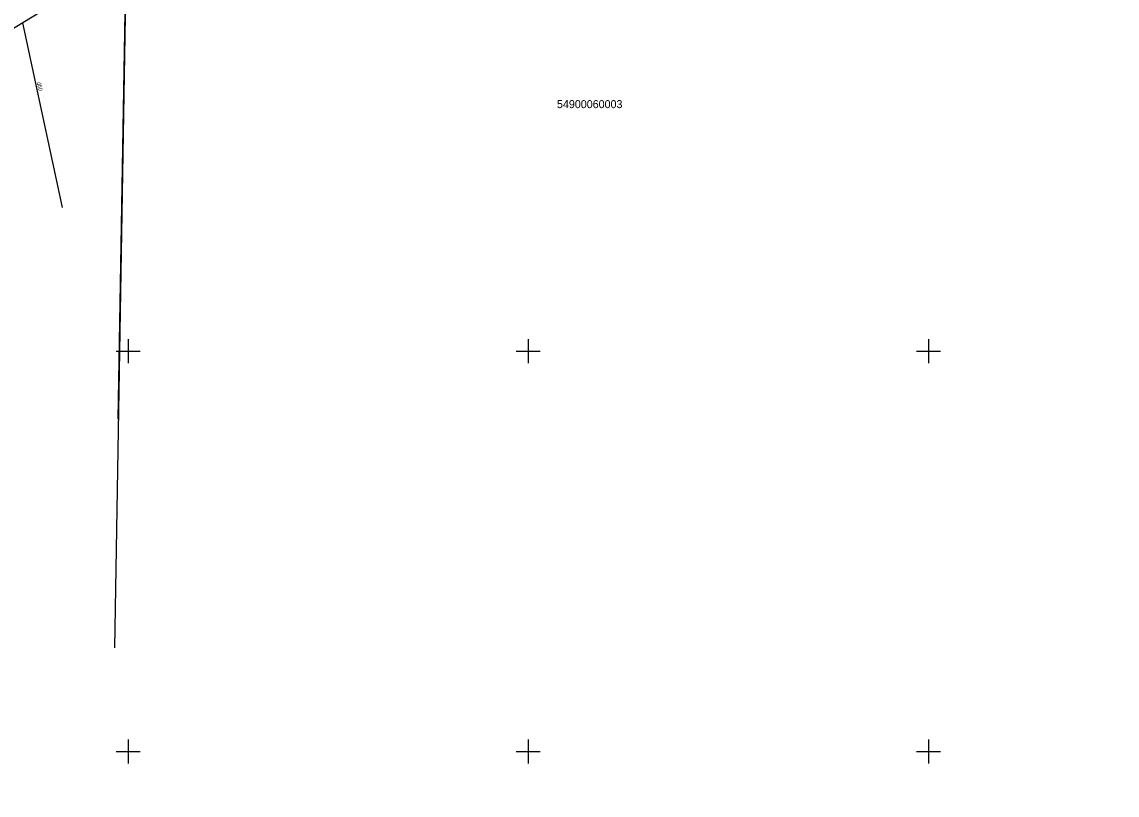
# Model space of a CAD drawing. Extents: x 469981 to 472086, y 246785 to 247785.
# Drawn here: x 471686.7 to 471823.6, y 247444.6 to 247541.1 of the extents above; entities that cross this region are included whole.
import ezdxf

# ---------------------------------------------------------------- set-up
doc = ezdxf.new("R2010")
doc.units = 0
for name, color, linetype in [('DREN_VADP_####_####_#', 7, 'Continuous'), ('DREN_VADP_####_TKST_#', 7, 'Continuous'), ('DREN_VADP_KLKT_####_#', 7, 'Continuous'), ('GEOD_ELEM_####_####_#', 7, 'Continuous'), ('RELJ_NOGA_####_####_#', 7, 'Continuous'), ('RELJ_NOGL_####_####_#', 7, 'Continuous'), ('ROBZ_IERR_####_####_#', 7, 'Continuous'), ('ROBZ_IERR_####_TKST_#', 7, 'Continuous')]:
    doc.layers.add(name, color=color, linetype=linetype)

msp = doc.modelspace()

# ---------------------------------------------------------------- linework, layer by layer
at = {"layer": 'DREN_VADP_####_####_#'}
msp.add_lwpolyline([(471691.82, 247517.96), (471686.84, 247541.02)], dxfattribs=at)
at = {"layer": 'DREN_VADP_KLKT_####_#'}
msp.add_lwpolyline([(471874.27, 247606.4), (471874.26, 247606.4), (471867.46, 247605.23), (471862.7, 247604.41), (471853.26, 247602.78), (471834.41, 247599.52), (471815.19, 247596.21), (471796.38, 247592.96), (471778.13, 247589.82), (471762.69, 247587.15), (471760.75, 247585.97), (471739.89, 247573.28), (471721.84, 247562.3), (471686.84, 247541.02), (471672.45, 247532.26), (471658.68, 247523.89), (471644.34, 247515.16), (471630.53, 247506.76), (471615.38, 247497.55), (471601.35, 247489.02), (471587.98, 247480.89)], dxfattribs=at)
at = {"layer": 'GEOD_ELEM_####_####_#'}
for p, q in [((471700, 247501.5), (471700, 247500)), ((471750, 247501.5), (471750, 247500)), ((471800, 247501.5), (471800, 247500)), ((471698.5, 247500), (471700, 247500)), ((471700, 247500), (471700, 247498.5)), ((471700, 247500), (471701.5, 247500)), ((471748.5, 247500), (471750, 247500)), ((471750, 247500), (471750, 247498.5)), ((471750, 247500), (471751.5, 247500)), ((471798.5, 247500), (471800, 247500)), ((471800, 247500), (471800, 247498.5)), ((471800, 247500), (471801.5, 247500)), ((471700, 247451.5), (471700, 247450)), ((471750, 247451.5), (471750, 247450)), ((471800, 247451.5), (471800, 247450)), ((471698.5, 247450), (471700, 247450)), ((471700, 247450), (471700, 247448.5)), ((471700, 247450), (471701.5, 247450)), ((471748.5, 247450), (471750, 247450)), ((471750, 247450), (471750, 247448.5)), ((471750, 247450), (471751.5, 247450)), ((471798.5, 247450), (471800, 247450)), ((471800, 247450), (471800, 247448.5)), ((471800, 247450), (471801.5, 247450))]:
    msp.add_line(p, q, dxfattribs=at)
at = {"layer": 'RELJ_NOGA_####_####_#'}
for points in [[(471341.93, 247360.74), (471344.51, 247356.26), (471349.95, 247353.75), (471355.9, 247354.99), (471376.69, 247368.01), (471396.06, 247380.32), (471444.05, 247411.05), (471471.48, 247428.43), (471497.59, 247445.1), (471529.06, 247465.66), (471552.02, 247480.39), (471579.85, 247498.34), (471608.29, 247516.96), (471640.01, 247537.43), (471663.53, 247552.84), (471700.31, 247577.15), (471731.58, 247597), (471755.89, 247610.64), (471758.96, 247612.21)], [(471398.63, 247372.11), (471402.43, 247374.78), (471425.59, 247389.13), (471450.06, 247404.81), (471474.14, 247419.97), (471503.22, 247438.68), (471533.57, 247458.24), (471556.87, 247473.39), (471582.76, 247490.01), (471614.04, 247510.51), (471643.17, 247529.24), (471669.12, 247546.6), (471690.76, 247560.62), (471694.71, 247563.16)]]:
    msp.add_spline(points, degree=3, dxfattribs=at)
at = {"layer": 'RELJ_NOGL_####_####_#'}
for points in [[(471342.51, 247361.02), (471345.4, 247356.89), (471350.22, 247354.86), (471355.25, 247356.42), (471376.01, 247368.36), (471395.6, 247380.99), (471443.66, 247411.57), (471471.28, 247429.25), (471497.37, 247445.87), (471528.27, 247466.83), (471551.61, 247481.24), (471579.42, 247499.1), (471607.69, 247517.41), (471639.59, 247538.32), (471662.84, 247553.56), (471699.58, 247577.98), (471731.35, 247598.06), (471755.71, 247611.43), (471758.27, 247612.73)], [(471399.82, 247371.52), (471403.25, 247373.92), (471426.14, 247388.27), (471450.97, 247403.91), (471474.46, 247419.14), (471503.7, 247437.9), (471533.87, 247457.48), (471557.48, 247472.58), (471583.18, 247489), (471614.92, 247509.52), (471643.61, 247528.29), (471669.95, 247545.7), (471691.54, 247559.7), (471695.15, 247562.05)]]:
    msp.add_spline(points, degree=3, dxfattribs=at)
at = {"layer": 'ROBZ_IERR_####_####_#'}
for points in [[(471698.77, 247491.51), (471700.01, 247564.12), (471757.89, 247600.96), (471769.2, 247605.75), (471808.63, 247612.29), (471827.07, 247615.94), (471867.53, 247625.72), (471880.66, 247583.5), (471879.6, 247576.79)], [(471433.79, 247309.12), (471398.35, 247372.09), (471700.01, 247564.12), (471698.29, 247462.94)]]:
    msp.add_lwpolyline(points, dxfattribs=at)

# ---------------------------------------------------------------- texts
at = {"layer": 'DREN_VADP_####_TKST_#'}
msp.add_text('d50', height=0.5, rotation=282.1906, dxfattribs=at).set_placement((471688.6, 247533.6))
at = {"layer": 'ROBZ_IERR_####_TKST_#'}
msp.add_text('54900060003', height=1, dxfattribs=at).set_placement((471753.59, 247530.37))

doc.saveas('drawing.dxf')
